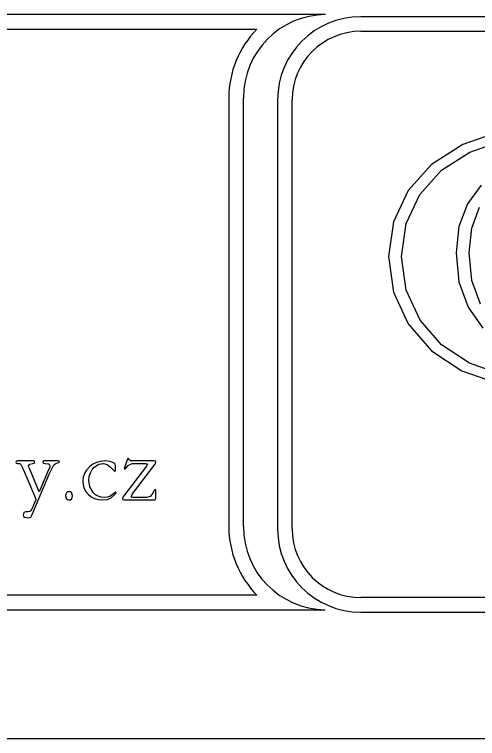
# Model space of a CAD drawing. Extents: x -866693 to -866303, y -1041966 to -1040244.
# Drawn here: x -866381.73 to -866371.22, y -1041928.65 to -1041912.23 of the extents above; entities that cross this region are included whole.
import ezdxf

# ---------------------------------------------------------------- set-up
doc = ezdxf.new("R2010")
doc.units = 0
doc.layers.add('Tabulka', color=7, linetype='Continuous')

msp = doc.modelspace()

# ---------------------------------------------------------------- linework, layer by layer
at = {"layer": 'Tabulka'}
for p, q in [((-866374.671, -1041912.226), (-866402.477, -1041912.226)), ((-866336.511, -1041912.277), (-866373.875, -1041912.277)), ((-866402.147, -1041912.557), (-866376.231, -1041912.557)), ((-866373.875, -1041912.607), (-866336.511, -1041912.607)), ((-866376.868, -1041914.113), (-866376.868, -1041923.844)), ((-866376.538, -1041923.844), (-866376.538, -1041914.113)), ((-866375.761, -1041914.164), (-866375.761, -1041923.895)), ((-866375.431, -1041923.895), (-866375.431, -1041914.164)), ((-866376.231, -1041925.4), (-866402.147, -1041925.4)), ((-866336.511, -1041925.451), (-866373.875, -1041925.451)), ((-866402.477, -1041925.73), (-866374.684, -1041925.73)), ((-866373.875, -1041925.782), (-866336.511, -1041925.782)), ((-866401.26, -1041928.651), (-866308.511, -1041928.651))]:
    msp.add_line(p, q, dxfattribs=at)
for points in [[(-866370.735, -1041914.886), (-866371.557, -1041915.175), (-866372.267, -1041915.629), (-866372.8, -1041916.22), (-866373.13, -1041916.926), (-866373.242, -1041917.719), (-866373.13, -1041918.524), (-866372.796, -1041919.247), (-866372.267, -1041919.854), (-866371.577, -1041920.308), (-866370.768, -1041920.593)], [(-866370.685, -1041920.395), (-866371.408, -1041920.139), (-866372.04, -1041919.722), (-866372.527, -1041919.16), (-866372.841, -1041918.483), (-866372.948, -1041917.719), (-866372.841, -1041916.967), (-866372.531, -1041916.311), (-866372.04, -1041915.761), (-866371.396, -1041915.348), (-866370.648, -1041915.084)], [(-866371.14, -1041916.096), (-866371.454, -1041916.521), (-866371.648, -1041917.037), (-866371.705, -1041917.632), (-866371.644, -1041918.293), (-866371.433, -1041918.867), (-866371.103, -1041919.342)], [(-866371.156, -1041918.797), (-866371.35, -1041918.26), (-866371.412, -1041917.632), (-866371.354, -1041917.07), (-866371.181, -1041916.596)]]:
    msp.add_lwpolyline(points, dxfattribs=at)
for points in [[(-866380.71, -1041922.382), (-866380.718, -1041922.361), (-866380.739, -1041922.354), (-866381.057, -1041922.354), (-866381.079, -1041922.363), (-866381.086, -1041922.389), (-866381.074, -1041922.403), (-866381.037, -1041922.408), (-866380.961, -1041922.423), (-866380.936, -1041922.444), (-866380.928, -1041922.474), (-866380.933, -1041922.503), (-866380.958, -1041922.552), (-866381.171, -1041923.054), (-866381.388, -1041922.54), (-866381.406, -1041922.496), (-866381.411, -1041922.464), (-866381.387, -1041922.424), (-866381.317, -1041922.408), (-866381.292, -1041922.404), (-866381.273, -1041922.389), (-866381.28, -1041922.363), (-866381.3, -1041922.354), (-866381.666, -1041922.354), (-866381.694, -1041922.363), (-866381.702, -1041922.389), (-866381.691, -1041922.403), (-866381.656, -1041922.408), (-866381.614, -1041922.415), (-866381.587, -1041922.435), (-866381.534, -1041922.54), (-866381.279, -1041923.143), (-866381.262, -1041923.186), (-866381.252, -1041923.225), (-866381.258, -1041923.255), (-866381.27, -1041923.283), (-866381.335, -1041923.434), (-866381.359, -1041923.484), (-866381.385, -1041923.503), (-866381.43, -1041923.507), (-866381.472, -1041923.507), (-866381.523, -1041923.525), (-866381.534, -1041923.581), (-866381.528, -1041923.615), (-866381.507, -1041923.632), (-866381.426, -1041923.641), (-866381.361, -1041923.629), (-866381.332, -1041923.569), (-866380.942, -1041922.654), (-866380.888, -1041922.532), (-866380.84, -1041922.444), (-866380.797, -1041922.408), (-866380.758, -1041922.395), (-866380.726, -1041922.391)], [(-866379.424, -1041923.068), (-866379.437, -1041923.051), (-866379.477, -1041923.093), (-866379.566, -1041923.16), (-866379.624, -1041923.179), (-866379.687, -1041923.186), (-866379.762, -1041923.179), (-866379.83, -1041923.156), (-866379.891, -1041923.119), (-866379.945, -1041923.066), (-866380.022, -1041922.938), (-866380.047, -1041922.794), (-866380.039, -1041922.708), (-866380.011, -1041922.624), (-866379.97, -1041922.55), (-866379.921, -1041922.496), (-866379.816, -1041922.43), (-866379.714, -1041922.408), (-866379.629, -1041922.431), (-866379.553, -1041922.497), (-866379.462, -1041922.587), (-866379.442, -1041922.573), (-866379.437, -1041922.532), (-866379.439, -1041922.494), (-866379.437, -1041922.459), (-866379.445, -1041922.429), (-866379.467, -1041922.405), (-866379.564, -1041922.369), (-866379.687, -1041922.354), (-866379.783, -1041922.363), (-866379.872, -1041922.388), (-866379.955, -1041922.43), (-866380.033, -1041922.489), (-866380.098, -1041922.56), (-866380.145, -1041922.638), (-866380.172, -1041922.723), (-866380.181, -1041922.814), (-866380.174, -1041922.898), (-866380.151, -1041922.976), (-866380.112, -1041923.048), (-866380.056, -1041923.113), (-866379.991, -1041923.169), (-866379.919, -1041923.208), (-866379.841, -1041923.232), (-866379.756, -1041923.239), (-866379.62, -1041923.225), (-866379.529, -1041923.182), (-866379.443, -1041923.102)], [(-866378.522, -1041923.073), (-866378.521, -1041923.04), (-866378.526, -1041923.007), (-866378.539, -1041922.998), (-866378.557, -1041923.008), (-866378.574, -1041923.051), (-866378.604, -1041923.111), (-866378.654, -1041923.157), (-866378.736, -1041923.181), (-866378.847, -1041923.186), (-866379.015, -1041923.186), (-866379.059, -1041923.184), (-866379.082, -1041923.166), (-866379.071, -1041923.135), (-866379.052, -1041923.103), (-866378.549, -1041922.438), (-866378.531, -1041922.401), (-866378.522, -1041922.371), (-866378.531, -1041922.358), (-866378.557, -1041922.354), (-866379.028, -1041922.354), (-866379.103, -1041922.349), (-866379.121, -1041922.339), (-866379.126, -1041922.32), (-866379.146, -1041922.3), (-866379.166, -1041922.315), (-866379.181, -1041922.35), (-866379.231, -1041922.484), (-866379.244, -1041922.525), (-866379.227, -1041922.539), (-866379.211, -1041922.53), (-866379.19, -1041922.502), (-866379.15, -1041922.458), (-866379.099, -1041922.425), (-866379.053, -1041922.411), (-866379.001, -1041922.408), (-866378.943, -1041922.408), (-866378.75, -1041922.408), (-866378.717, -1041922.422), (-866378.726, -1041922.444), (-866378.74, -1041922.469), (-866379.254, -1041923.149), (-866379.27, -1041923.179), (-866379.281, -1041923.21), (-866379.271, -1041923.232), (-866379.24, -1041923.239), (-866379.211, -1041923.239), (-866378.555, -1041923.239), (-866378.532, -1041923.231), (-866378.524, -1041923.2), (-866378.526, -1041923.17)], [(-866380.415, -1041923.145), (-866380.433, -1041923.078), (-866380.456, -1041923.058), (-866380.49, -1041923.051), (-866380.526, -1041923.058), (-866380.554, -1041923.077), (-866380.571, -1041923.108), (-866380.577, -1041923.145), (-866380.554, -1041923.212), (-866380.528, -1041923.232), (-866380.493, -1041923.239), (-866380.458, -1041923.233), (-866380.434, -1041923.214)]]:
    msp.add_lwpolyline(points, close=True, dxfattribs=at)
for centre, radius, start, end in [((-866374.65, -1041914.113), 1.887, 90.5953, 180), ((-866373.874, -1041914.164), 1.887, 90, 180), ((-866374.65, -1041914.113), 2.217, 135.4281, 180), ((-866373.874, -1041914.164), 1.557, 90, 180), ((-866374.65, -1041923.844), 2.217, 180, 224.5649), ((-866374.65, -1041923.844), 1.887, 180, 268.9846), ((-866373.874, -1041923.896), 1.887, 180, 270), ((-866373.874, -1041923.896), 1.557, 180, 270)]:
    msp.add_arc(centre, radius, start, end, dxfattribs=at)

doc.saveas('drawing.dxf')
